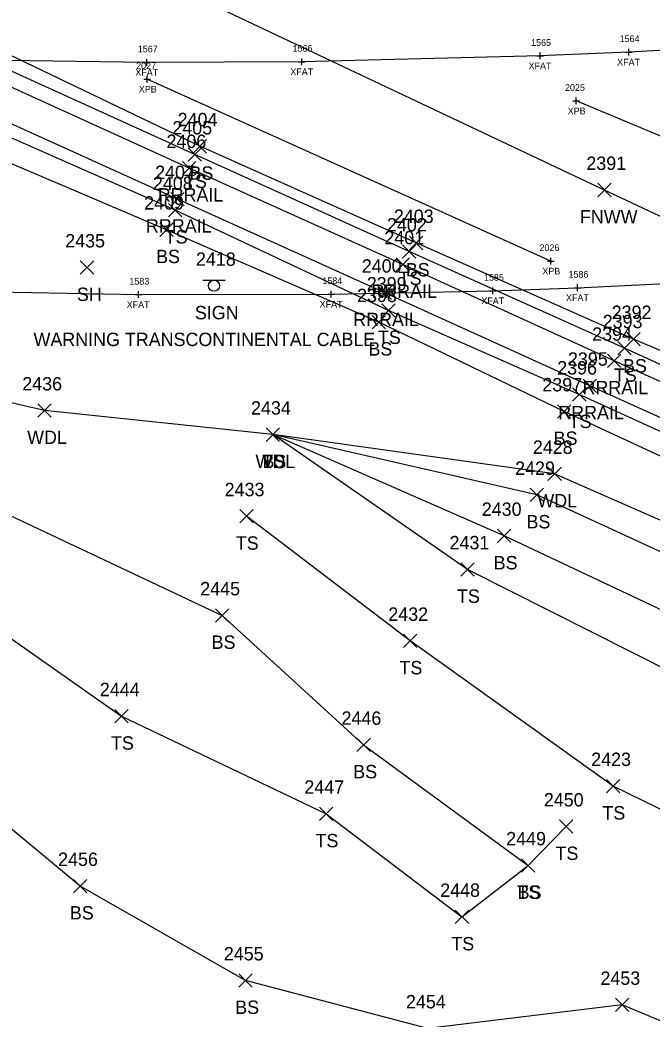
# Model space of a CAD drawing. Extents: x 1599569 to 1610055, y 642560 to 647860.
# Drawn here: x 1601302.9 to 1601397.5, y 647129.7 to 647279.1 of the extents above; entities that cross this region are included whole.
import ezdxf

# ---------------------------------------------------------------- set-up
doc = ezdxf.new("R2010")
doc.units = 0
for name, color, linetype in [('B_A', 7, 'Continuous'), ('B_I', 7, 'Continuous'), ('B_TIC', 7, 'Continuous'), ('BF', 7, 'Continuous'), ('BSUBM', 7, 'Continuous'), ('L_A', 7, 'Continuous'), ('L_I', 7, 'Continuous'), ('L_TIC', 7, 'Continuous'), ('LAWA', 7, 'Continuous'), ('LELB', 7, 'Continuous'), ('LFNC', 7, 'Continuous'), ('R_A', 7, 'Continuous'), ('R_I', 7, 'Continuous'), ('R_TIC', 7, 'Continuous'), ('RR', 7, 'Continuous'), ('S_A', 7, 'Continuous'), ('S_C', 7, 'Continuous'), ('S_I', 7, 'Continuous'), ('SSGN', 7, 'Continuous')]:
    doc.layers.add(name, color=color, linetype=linetype)

msp = doc.modelspace()

# ---------------------------------------------------------------- linework, layer by layer
at = {"layer": 'B_TIC'}
for p, q in [((1601380.77, 647273.7), (1601380.84, 647273.7)), ((1601394.01, 647274.26), (1601394.09, 647274.26)), ((1601321.95, 647272.73), (1601322.02, 647272.73)), ((1601345.12, 647272.82), (1601345.2, 647272.82)), ((1601321.99, 647270.22), (1601322.07, 647270.22)), ((1601386.14, 647266.97), (1601386.22, 647266.97)), ((1601382.35, 647243.02), (1601382.42, 647243.02)), ((1601386.36, 647239.05), (1601386.44, 647239.05)), ((1601320.66, 647238.01), (1601320.74, 647238.01)), ((1601349.52, 647238.08), (1601349.59, 647238.08)), ((1601373.7, 647238.59), (1601373.77, 647238.59))]:
    msp.add_line(p, q, dxfattribs=at)
for points in [[(1601394.01, 647273.76), (1601394.01, 647274.76)], [(1601321.94, 647272.23), (1601321.94, 647273.23)], [(1601345.12, 647272.32), (1601345.12, 647273.32)], [(1601380.27, 647273.7), (1601381.27, 647273.7)], [(1601380.77, 647273.2), (1601380.77, 647274.2)], [(1601393.51, 647274.26), (1601394.51, 647274.26)], [(1601321.44, 647272.73), (1601322.44, 647272.73)], [(1601344.62, 647272.82), (1601345.62, 647272.82)], [(1601321.99, 647269.72), (1601321.99, 647270.72)], [(1601321.49, 647270.22), (1601322.49, 647270.22)], [(1601386.14, 647266.47), (1601386.14, 647267.47)], [(1601385.64, 647266.97), (1601386.64, 647266.97)], [(1601382.34, 647242.52), (1601382.34, 647243.52)], [(1601381.84, 647243.02), (1601382.84, 647243.02)], [(1601373.69, 647238.09), (1601373.69, 647239.09)], [(1601385.86, 647239.05), (1601386.86, 647239.05)], [(1601386.36, 647238.55), (1601386.36, 647239.55)], [(1601320.16, 647238.01), (1601321.16, 647238.01)], [(1601320.66, 647237.51), (1601320.66, 647238.51)], [(1601349.01, 647238.08), (1601350.01, 647238.08)], [(1601349.51, 647237.58), (1601349.51, 647238.58)], [(1601373.19, 647238.59), (1601374.19, 647238.59)]]:
    msp.add_lwpolyline(points, dxfattribs=at)
at = {"layer": 'BF'}
for points in [[(1601746.01, 647335.35), (1601717.79, 647327.14), (1601692.8, 647320.35), (1601677.17, 647316.27), (1601645.45, 647308.52), (1601618.43, 647302.79), (1601602.8, 647299.49), (1601568.35, 647293.07), (1601543.36, 647288.97), (1601510.51, 647284.26), (1601475.95, 647280.39), (1601455.15, 647278.22), (1601422.22, 647275.79), (1601394.01, 647274.26), (1601380.77, 647273.7), (1601345.12, 647272.82), (1601321.94, 647272.73), (1601290.34, 647273.17)], [(1601288.62, 647238.61), (1601320.66, 647238.01), (1601349.51, 647238.08), (1601373.69, 647238.59), (1601386.36, 647239.05), (1601413.65, 647240.35), (1601439.77, 647242.2), (1601462.42, 647244.02), (1601489.32, 647246.83), (1601509.35, 647249.14), (1601532.76, 647252.34), (1601556.36, 647255.85), (1601578.47, 647259.58), (1601592.93, 647262.14), (1601615.37, 647266.58), (1601636.14, 647270.87), (1601649.72, 647274.11), (1601669.89, 647278.8)]]:
    msp.add_lwpolyline(points, dxfattribs=at)
at = {"layer": 'BSUBM'}
for points in [[(1601382.34, 647243.02), (1601321.99, 647270.22)], [(1601437.36, 647245.62), (1601386.14, 647266.97)]]:
    msp.add_lwpolyline(points, dxfattribs=at)
at = {"layer": 'L_TIC'}
for points in [[(1601328.08, 647257.95), (1601330.08, 647259.95)], [(1601330.08, 647257.95), (1601328.08, 647259.95)], [(1601328.86, 647259.18), (1601330.86, 647261.18)], [(1601330.86, 647259.18), (1601328.86, 647261.18)], [(1601389.36, 647252.65), (1601391.36, 647254.65)], [(1601391.36, 647252.65), (1601389.36, 647254.65)], [(1601325.17, 647249.65), (1601327.17, 647251.65)], [(1601327.17, 647249.65), (1601325.17, 647251.65)], [(1601323.87, 647246.72), (1601325.87, 647248.72)], [(1601325.87, 647246.72), (1601323.87, 647248.72)], [(1601361.21, 647244.73), (1601363.21, 647246.73)], [(1601363.21, 647244.73), (1601361.21, 647246.73)], [(1601360.18, 647243.46), (1601362.18, 647245.46)], [(1601362.18, 647243.46), (1601360.18, 647245.46)], [(1601311.97, 647241.06), (1601313.97, 647243.06)], [(1601313.97, 647241.06), (1601311.97, 647243.06)], [(1601357.08, 647234.63), (1601359.08, 647236.63)], [(1601359.08, 647234.63), (1601357.08, 647236.63)], [(1601355.62, 647232.9), (1601357.62, 647234.9)], [(1601357.62, 647232.9), (1601355.62, 647234.9)], [(1601393.71, 647230.37), (1601395.71, 647232.37)], [(1601395.71, 647230.37), (1601393.71, 647232.37)], [(1601392.37, 647228.99), (1601394.37, 647230.99)], [(1601394.37, 647228.99), (1601392.37, 647230.99)], [(1601385.61, 647222.07), (1601387.61, 647224.07)], [(1601387.61, 647222.07), (1601385.61, 647224.07)], [(1601305.6, 647219.69), (1601307.6, 647221.69)], [(1601307.6, 647219.69), (1601305.6, 647221.69)], [(1601383.33, 647219.55), (1601385.33, 647221.55)], [(1601385.33, 647219.55), (1601383.33, 647221.55)], [(1601339.76, 647216.08), (1601341.76, 647218.08)], [(1601341.76, 647216.08), (1601339.76, 647218.08)], [(1601339.76, 647216.08), (1601341.76, 647218.08)], [(1601341.76, 647216.08), (1601339.76, 647218.08)], [(1601339.76, 647216.08), (1601341.76, 647218.08)], [(1601341.76, 647216.08), (1601339.76, 647218.08)], [(1601339.76, 647216.08), (1601341.76, 647218.08)], [(1601341.76, 647216.08), (1601339.76, 647218.08)], [(1601381.92, 647210.21), (1601383.92, 647212.21)], [(1601383.92, 647210.21), (1601381.92, 647212.21)], [(1601379.27, 647207.07), (1601381.27, 647209.07)], [(1601381.27, 647207.07), (1601379.27, 647209.07)], [(1601335.82, 647203.88), (1601337.82, 647205.88)], [(1601337.82, 647203.88), (1601335.82, 647205.88)], [(1601374.36, 647200.94), (1601376.36, 647202.94)], [(1601376.36, 647200.94), (1601374.36, 647202.94)], [(1601368.9, 647195.94), (1601370.9, 647197.94)], [(1601370.9, 647195.94), (1601368.9, 647197.94)], [(1601332.17, 647189.06), (1601334.17, 647191.06)], [(1601334.17, 647189.06), (1601332.17, 647191.06)], [(1601360.3, 647185.25), (1601362.3, 647187.25)], [(1601362.3, 647185.25), (1601360.3, 647187.25)], [(1601317.15, 647173.99), (1601319.15, 647175.99)], [(1601319.15, 647173.99), (1601317.15, 647175.99)], [(1601353.35, 647169.71), (1601355.35, 647171.71)], [(1601355.35, 647169.71), (1601353.35, 647171.71)], [(1601390.65, 647163.55), (1601392.65, 647165.55)], [(1601392.65, 647163.55), (1601390.65, 647165.55)], [(1601347.74, 647159.4), (1601349.74, 647161.4)], [(1601349.74, 647159.4), (1601347.74, 647161.4)], [(1601383.65, 647157.5), (1601385.65, 647159.5)], [(1601385.65, 647157.5), (1601383.65, 647159.5)], [(1601377.94, 647151.69), (1601379.94, 647153.69)], [(1601379.94, 647151.69), (1601377.94, 647153.69)], [(1601377.94, 647151.69), (1601379.94, 647153.69)], [(1601379.94, 647151.69), (1601377.94, 647153.69)], [(1601310.97, 647148.61), (1601312.97, 647150.61)], [(1601312.97, 647148.61), (1601310.97, 647150.61)], [(1601368.06, 647143.99), (1601370.06, 647145.99)], [(1601370.06, 647143.99), (1601368.06, 647145.99)], [(1601335.7, 647134.49), (1601337.7, 647136.49)], [(1601337.7, 647134.49), (1601335.7, 647136.49)], [(1601392.03, 647130.84), (1601394.03, 647132.84)], [(1601394.03, 647130.84), (1601392.03, 647132.84)]]:
    msp.add_lwpolyline(points, dxfattribs=at)
at = {"layer": 'LAWA'}
msp.add_lwpolyline([(1601543.96, 647141.4), (1601525.42, 647149.53), (1601489.77, 647162.62), (1601452.94, 647176.56), (1601417.12, 647196.22), (1601382.92, 647211.21), (1601340.76, 647217.08), (1601306.6, 647220.69), (1601276.84, 647227.54)], dxfattribs=at)
at = {"layer": 'LELB'}
for points in [[(1601782.46, 647059.4), (1601738.77, 647079.33), (1601690.4, 647099.93), (1601647.7, 647120.25), (1601610.06, 647137.74), (1601571.92, 647154.07), (1601536.97, 647170.25), (1601497.74, 647186.59), (1601465.75, 647201.27), (1601394.71, 647231.37), (1601362.21, 647245.73), (1601329.86, 647260.18), (1601292.61, 647278.06)], [(1601779.91, 647055.75), (1601736.46, 647075.12), (1601688.29, 647096.71), (1601645.48, 647116.21), (1601608.08, 647132.73), (1601569.65, 647149.89), (1601535.69, 647165.81), (1601496.65, 647183.57), (1601464.02, 647197.75), (1601393.37, 647229.99), (1601361.18, 647244.46), (1601329.08, 647258.95), (1601292.39, 647275.61)], [(1601775.59, 647047.17), (1601732.38, 647067.08), (1601683.7, 647088.91), (1601643.36, 647107.34), (1601603.44, 647124.91), (1601567.99, 647141.64), (1601531.27, 647157.66), (1601493.8, 647174.33), (1601459.44, 647189.9), (1601386.61, 647223.07), (1601358.08, 647235.63), (1601326.17, 647250.65), (1601291.06, 647266.1)], [(1601773.31, 647043.55), (1601729.79, 647062.38), (1601680.12, 647084.11), (1601641.71, 647102.62), (1601602.29, 647120.48), (1601566.23, 647136.75), (1601528.31, 647153.55), (1601493.2, 647170.67), (1601457.65, 647186.55), (1601384.33, 647220.55), (1601356.62, 647233.9), (1601324.87, 647247.72), (1601290.33, 647262.4)], [(1601441, 647175.74), (1601414.25, 647192.43), (1601380.27, 647208.07), (1601340.76, 647217.08)], [(1601441, 647175.74), (1601432.66, 647171.66), (1601406.98, 647187.08), (1601375.36, 647201.94), (1601340.76, 647217.08)], [(1601437.59, 647161.98), (1601400.83, 647181.32), (1601369.9, 647196.94), (1601340.76, 647217.08)], [(1601274.12, 647207.35), (1601294.54, 647191.55), (1601318.15, 647174.99), (1601348.74, 647160.4), (1601369.06, 647144.99), (1601378.94, 647152.69), (1601384.65, 647158.5)], [(1601274.12, 647207.35), (1601298.67, 647206.28), (1601333.17, 647190.06), (1601354.35, 647170.71), (1601378.94, 647152.69)], [(1601525.42, 647149.53), (1601484.88, 647151.45), (1601456.79, 647138.87), (1601438.37, 647146.46), (1601407.37, 647156.87), (1601391.65, 647164.55), (1601361.3, 647186.25), (1601336.82, 647204.88)], [(1601786.42, 647020.74), (1601762.67, 647028.99), (1601751.67, 647030.89), (1601732.96, 647040.23), (1601698.47, 647053.93), (1601685.61, 647056.76), (1601664.03, 647070.39), (1601639.36, 647075.33), (1601612.31, 647092.93), (1601584.19, 647104.61), (1601538.73, 647126.26), (1601520.13, 647131.26), (1601491.52, 647137.58), (1601474.1, 647124.14), (1601450.02, 647123.17), (1601433.67, 647131.14), (1601416.15, 647122.17), (1601393.03, 647131.84), (1601363.94, 647128.32), (1601336.7, 647135.49), (1601311.97, 647149.61), (1601287.9, 647169.52)]]:
    msp.add_lwpolyline(points, dxfattribs=at)
at = {"layer": 'LFNC'}
msp.add_lwpolyline([(1601438.38, 647230.38), (1601406.08, 647246.23), (1601390.36, 647253.65), (1601325.07, 647284.52), (1601295.93, 647298.24), (1601277.64, 647306.94), (1601251.54, 647319.32), (1601236.24, 647326.06), (1601200.38, 647343.03), (1601163.89, 647358.89), (1601138.18, 647369.81), (1601105.25, 647383.87), (1601061.33, 647402.55), (1601021.95, 647420.15), (1600970.86, 647443.1), (1600923.39, 647465.04), (1600876.08, 647486.37)], dxfattribs=at)
at = {"layer": 'R_TIC'}
for points in [[(1601327.26, 647255.93), (1601329.26, 647257.93)], [(1601329.26, 647255.93), (1601327.26, 647257.93)], [(1601325.5, 647251.29), (1601327.5, 647253.29)], [(1601327.5, 647251.29), (1601325.5, 647253.29)], [(1601359.22, 647241.53), (1601361.22, 647243.53)], [(1601361.22, 647241.53), (1601359.22, 647243.53)], [(1601356.5, 647237.3), (1601358.5, 647239.3)], [(1601358.5, 647237.3), (1601356.5, 647239.3)], [(1601390.8, 647227.12), (1601392.8, 647229.12)], [(1601392.8, 647227.12), (1601390.8, 647229.12)], [(1601387.17, 647223.38), (1601389.17, 647225.38)], [(1601389.17, 647223.38), (1601387.17, 647225.38)]]:
    msp.add_lwpolyline(points, dxfattribs=at)
at = {"layer": 'RR'}
for points in [[(1601779.12, 647053.17), (1601735.09, 647073.16), (1601687.31, 647094.74), (1601644.71, 647114), (1601606.95, 647130.88), (1601569.09, 647148.12), (1601534.47, 647163.75), (1601495.86, 647181.28), (1601463.02, 647196.09), (1601391.8, 647228.12), (1601360.22, 647242.53), (1601328.26, 647256.93), (1601292.48, 647273.14)], [(1601776.78, 647048.8), (1601733.22, 647068.55), (1601684.48, 647090.67), (1601642.81, 647109.31), (1601604.47, 647126.66), (1601567.91, 647143.17), (1601532.13, 647159.27), (1601494.47, 647176.35), (1601460.57, 647191.75), (1601388.17, 647224.38), (1601357.5, 647238.3), (1601326.5, 647252.29), (1601291.28, 647268.22)]]:
    msp.add_lwpolyline(points, dxfattribs=at)
at = {"layer": 'SSGN'}
for p, q in [((1601330.32, 647240.18), (1601333.65, 647240.18)), ((1601331.97, 647239.34), (1601331.97, 647239.34))]:
    msp.add_line(p, q, dxfattribs=at)
msp.add_circle((1601331.97, 647239.34), 0.833, dxfattribs=at)

# ---------------------------------------------------------------- texts
at = {"layer": 'B_A'}
for s, p in [('XFAT', (1601392.27, 647272.26)), ('XFAT', (1601320.2, 647270.73)), ('XFAT', (1601343.38, 647270.82)), ('XFAT', (1601379.02, 647271.7)), ('XPB', (1601320.72, 647268.22)), ('XPB', (1601384.87, 647264.97)), ('XPB', (1601381.08, 647241.02)), ('XFAT', (1601371.95, 647236.59)), ('XFAT', (1601384.62, 647237.05)), ('XFAT', (1601318.91, 647236.01)), ('XFAT', (1601347.77, 647236.08))]:
    msp.add_text(s, height=1, dxfattribs=at).set_placement(p)
at = {"layer": 'B_I'}
for s, p in [('1565', (1601379.4, 647275.2)), ('1564', (1601392.64, 647275.76)), ('1567', (1601320.57, 647274.23)), ('1566', (1601343.72, 647274.32)), ('2027', (1601320.32, 647271.72)), ('2025', (1601384.47, 647268.47)), ('2026', (1601380.65, 647244.52)), ('1583', (1601319.31, 647239.51)), ('1584', (1601348.17, 647239.58)), ('1585', (1601372.35, 647240.09)), ('1586', (1601384.99, 647240.55))]:
    msp.add_text(s, height=1, dxfattribs=at).set_placement(p)
at = {"layer": 'L_A'}
for s, p in [('BS', (1601328.3, 647255.18)), ('TS', (1601327.49, 647253.95)), ('FNWW', (1601386.7, 647248.65)), ('TS', (1601324.58, 647245.65)), ('BS', (1601323.31, 647242.72)), ('BS', (1601360.65, 647240.73)), ('TS', (1601359.59, 647239.46)), ('SH', (1601311.46, 647237.06)), ('TS', (1601356.49, 647230.63)), ('BS', (1601355.07, 647228.9)), ('TS', (1601391.78, 647224.99)), ('BS', (1601393.15, 647226.37)), ('TS', (1601385.02, 647218.07)), ('WDL', (1601304.02, 647215.69)), ('BS', (1601382.77, 647215.55)), ('WDL', (1601338.18, 647212.08)), ('TS', (1601339.17, 647212.08)), ('BS', (1601339.21, 647212.08)), ('BS', (1601339.21, 647212.08)), ('WDL', (1601380.33, 647206.21)), ('BS', (1601378.71, 647203.07)), ('TS', (1601335.23, 647199.88)), ('BS', (1601373.8, 647196.94)), ('TS', (1601368.31, 647191.94)), ('BS', (1601331.61, 647185.06)), ('TS', (1601359.71, 647181.25)), ('TS', (1601316.56, 647169.99)), ('BS', (1601352.79, 647165.71)), ('TS', (1601390.06, 647159.55)), ('TS', (1601347.15, 647155.4)), ('TS', (1601383.05, 647153.5)), ('TS', (1601377.35, 647147.69)), ('BS', (1601377.38, 647147.69)), ('BS', (1601310.41, 647144.61)), ('TS', (1601367.47, 647139.99)), ('BS', (1601335.14, 647130.49))]:
    msp.add_text(s, height=2, dxfattribs=at).set_placement(p)
at = {"layer": 'L_I'}
for s, p in [('2404', (1601326.53, 647263.18)), ('2405', (1601325.74, 647261.95)), ('2391', (1601387.66, 647256.65)), ('2408', (1601322.83, 647253.65)), ('2409', (1601321.52, 647250.72)), ('2402', (1601357.84, 647247.46)), ('2403', (1601358.87, 647248.73)), ('2435', (1601309.71, 647245.06)), ('2399', (1601354.82, 647238.63)), ('2398', (1601353.37, 647236.9)), ('2392', (1601391.45, 647234.37)), ('2393', (1601390.11, 647232.99)), ('2396', (1601383.3, 647226.07)), ('2436', (1601303.29, 647223.69)), ('2397', (1601381.07, 647223.55)), ('2434', (1601337.51, 647220.08)), ('2434', (1601337.51, 647220.08)), ('2434', (1601337.51, 647220.08)), ('2434', (1601337.51, 647220.08)), ('2428', (1601379.66, 647214.21)), ('2429', (1601377.01, 647211.07)), ('2433', (1601333.56, 647207.88)), ('2430', (1601372.02, 647204.94)), ('2431', (1601367.2, 647199.94)), ('2445', (1601329.91, 647193.06)), ('2432', (1601358.04, 647189.25)), ('2444', (1601314.89, 647177.99)), ('2446', (1601351.04, 647173.71)), ('2423', (1601388.39, 647167.55)), ('2447', (1601345.48, 647163.4)), ('2450', (1601381.3, 647161.5)), ('2449', (1601375.67, 647155.69)), ('2449', (1601375.67, 647155.69)), ('2456', (1601308.65, 647152.61)), ('2448', (1601365.8, 647147.99)), ('2455', (1601333.44, 647138.49)), ('2453', (1601389.77, 647134.84)), ('2454', (1601360.68, 647131.32))]:
    msp.add_text(s, height=2, dxfattribs=at).set_placement(p)
at = {"layer": 'R_A'}
for p in [(1601323.55, 647251.93), (1601321.79, 647247.29), (1601355.51, 647237.53), (1601352.79, 647233.3), (1601387.09, 647223.12), (1601383.46, 647219.38)]:
    msp.add_text('RRRAIL', height=2, dxfattribs=at).set_placement(p)
at = {"layer": 'R_I'}
for s, p in [('2406', (1601324.86, 647259.93)), ('2407', (1601323.16, 647255.29)), ('2401', (1601357.45, 647245.53)), ('2400', (1601354.07, 647241.3)), ('2394', (1601388.54, 647231.12)), ('2395', (1601384.91, 647227.38))]:
    msp.add_text(s, height=2, dxfattribs=at).set_placement(p)
at = {"layer": 'S_A'}
msp.add_text('SIGN', height=2, dxfattribs=at).set_placement((1601329.11, 647234.32))
at = {"layer": 'S_C'}
msp.add_text('WARNING TRANSCONTINENTAL CABLE', height=2, dxfattribs=at).set_placement((1601304.97, 647230.32))
at = {"layer": 'S_I'}
msp.add_text('2418', height=2, dxfattribs=at).set_placement((1601329.26, 647242.32))

doc.saveas('drawing.dxf')
